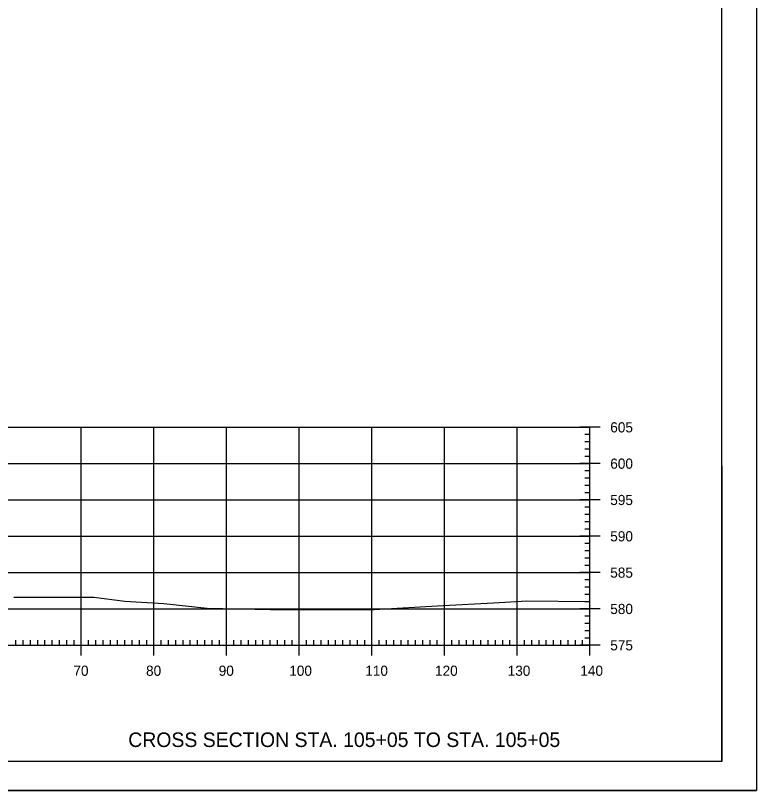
# Model space of a CAD drawing. Extents: x 961436 to 1372525, y 380079 to 2027791.
# Drawn here: x 1372422.8 to 1372524.7, y 380679.4 to 380786.1 of the extents above; entities that cross this region are included whole.
import ezdxf

# ---------------------------------------------------------------- set-up
doc = ezdxf.new("R2010")
doc.units = 0
for name, color, linetype in [('R_Axis', 7, 'Continuous'), ('R_Axis Annot', 7, 'Continuous'), ('R_Border', 7, 'Continuous'), ('R_Draft', 7, 'Continuous'), ('R_Exist Surface', 7, 'Continuous'), ('R_Grid', 7, 'Continuous'), ('R_No Plot', 7, 'Continuous')]:
    doc.layers.add(name, color=color, linetype=linetype)

msp = doc.modelspace()

# ---------------------------------------------------------------- linework, layer by layer
at = {"layer": 'R_Axis'}
for p, q in [((1372503.21, 380729.42), (1372500.41, 380729.42)), ((1372501.81, 380699.42), (1372501.81, 380729.42)), ((1372501.81, 380728.42), (1372501.11, 380728.42)), ((1372501.81, 380727.42), (1372501.11, 380727.42)), ((1372501.81, 380726.42), (1372501.11, 380726.42)), ((1372503.21, 380724.42), (1372500.41, 380724.42)), ((1372501.81, 380725.42), (1372501.11, 380725.42)), ((1372501.81, 380723.42), (1372501.11, 380723.42)), ((1372501.81, 380722.42), (1372501.11, 380722.42)), ((1372501.81, 380721.42), (1372501.11, 380721.42)), ((1372501.81, 380720.42), (1372501.11, 380720.42)), ((1372503.21, 380719.42), (1372500.41, 380719.42)), ((1372501.81, 380718.42), (1372501.11, 380718.42)), ((1372501.81, 380717.42), (1372501.11, 380717.42)), ((1372501.81, 380716.42), (1372501.11, 380716.42)), ((1372501.81, 380715.42), (1372501.11, 380715.42)), ((1372503.21, 380714.42), (1372500.41, 380714.42)), ((1372501.81, 380713.42), (1372501.11, 380713.42)), ((1372501.81, 380712.42), (1372501.11, 380712.42)), ((1372501.81, 380711.42), (1372501.11, 380711.42)), ((1372501.81, 380710.42), (1372501.11, 380710.42)), ((1372503.21, 380709.42), (1372500.41, 380709.42)), ((1372501.81, 380708.42), (1372501.11, 380708.42)), ((1372501.81, 380707.42), (1372501.11, 380707.42)), ((1372501.81, 380706.42), (1372501.11, 380706.42)), ((1372501.81, 380705.42), (1372501.11, 380705.42)), ((1372503.21, 380704.42), (1372500.41, 380704.42)), ((1372501.81, 380703.42), (1372501.11, 380703.42)), ((1372501.81, 380702.42), (1372501.11, 380702.42)), ((1372501.81, 380701.42), (1372501.11, 380701.42)), ((1372422.81, 380699.42), (1372422.81, 380700.12)), ((1372423.81, 380699.42), (1372423.81, 380700.12)), ((1372424.81, 380699.42), (1372424.81, 380700.12)), ((1372425.81, 380699.42), (1372425.81, 380700.12)), ((1372426.81, 380699.42), (1372426.81, 380700.12)), ((1372427.81, 380699.42), (1372427.81, 380700.12)), ((1372428.81, 380699.42), (1372428.81, 380700.12)), ((1372429.81, 380699.42), (1372429.81, 380700.12)), ((1372430.81, 380699.42), (1372430.81, 380700.12)), ((1372431.81, 380698.02), (1372431.81, 380700.82)), ((1372432.81, 380699.42), (1372432.81, 380700.12)), ((1372433.81, 380699.42), (1372433.81, 380700.12)), ((1372434.81, 380699.42), (1372434.81, 380700.12)), ((1372435.81, 380699.42), (1372435.81, 380700.12)), ((1372436.81, 380699.42), (1372436.81, 380700.12)), ((1372437.81, 380699.42), (1372437.81, 380700.12)), ((1372438.81, 380699.42), (1372438.81, 380700.12)), ((1372439.81, 380699.42), (1372439.81, 380700.12)), ((1372440.81, 380699.42), (1372440.81, 380700.12)), ((1372441.81, 380698.02), (1372441.81, 380700.82)), ((1372442.81, 380699.42), (1372442.81, 380700.12)), ((1372443.81, 380699.42), (1372443.81, 380700.12)), ((1372444.81, 380699.42), (1372444.81, 380700.12)), ((1372445.81, 380699.42), (1372445.81, 380700.12)), ((1372446.81, 380699.42), (1372446.81, 380700.12)), ((1372447.81, 380699.42), (1372447.81, 380700.12)), ((1372448.81, 380699.42), (1372448.81, 380700.12)), ((1372449.81, 380699.42), (1372449.81, 380700.12)), ((1372450.81, 380699.42), (1372450.81, 380700.12)), ((1372451.81, 380698.02), (1372451.81, 380700.82)), ((1372452.81, 380699.42), (1372452.81, 380700.12)), ((1372453.81, 380699.42), (1372453.81, 380700.12)), ((1372454.81, 380699.42), (1372454.81, 380700.12)), ((1372455.81, 380699.42), (1372455.81, 380700.12)), ((1372456.81, 380699.42), (1372456.81, 380700.12)), ((1372457.81, 380699.42), (1372457.81, 380700.12)), ((1372458.81, 380699.42), (1372458.81, 380700.12)), ((1372459.81, 380699.42), (1372459.81, 380700.12)), ((1372460.81, 380699.42), (1372460.81, 380700.12)), ((1372461.81, 380698.02), (1372461.81, 380700.82)), ((1372462.81, 380699.42), (1372462.81, 380700.12)), ((1372463.81, 380699.42), (1372463.81, 380700.12)), ((1372464.81, 380699.42), (1372464.81, 380700.12)), ((1372465.81, 380699.42), (1372465.81, 380700.12)), ((1372466.81, 380699.42), (1372466.81, 380700.12)), ((1372467.81, 380699.42), (1372467.81, 380700.12)), ((1372468.81, 380699.42), (1372468.81, 380700.12)), ((1372469.81, 380699.42), (1372469.81, 380700.12)), ((1372470.81, 380699.42), (1372470.81, 380700.12)), ((1372471.81, 380698.02), (1372471.81, 380700.82)), ((1372472.81, 380699.42), (1372472.81, 380700.12)), ((1372473.81, 380699.42), (1372473.81, 380700.12)), ((1372474.81, 380699.42), (1372474.81, 380700.12)), ((1372475.81, 380699.42), (1372475.81, 380700.12)), ((1372476.81, 380699.42), (1372476.81, 380700.12)), ((1372477.81, 380699.42), (1372477.81, 380700.12)), ((1372478.81, 380699.42), (1372478.81, 380700.12)), ((1372479.81, 380699.42), (1372479.81, 380700.12)), ((1372480.81, 380699.42), (1372480.81, 380700.12)), ((1372481.81, 380698.02), (1372481.81, 380700.82)), ((1372482.81, 380699.42), (1372482.81, 380700.12)), ((1372483.81, 380699.42), (1372483.81, 380700.12)), ((1372484.81, 380699.42), (1372484.81, 380700.12)), ((1372485.81, 380699.42), (1372485.81, 380700.12)), ((1372486.81, 380699.42), (1372486.81, 380700.12)), ((1372487.81, 380699.42), (1372487.81, 380700.12)), ((1372488.81, 380699.42), (1372488.81, 380700.12)), ((1372489.81, 380699.42), (1372489.81, 380700.12)), ((1372490.81, 380699.42), (1372490.81, 380700.12)), ((1372491.81, 380698.02), (1372491.81, 380700.82)), ((1372492.81, 380699.42), (1372492.81, 380700.12)), ((1372493.81, 380699.42), (1372493.81, 380700.12)), ((1372494.81, 380699.42), (1372494.81, 380700.12)), ((1372495.81, 380699.42), (1372495.81, 380700.12)), ((1372496.81, 380699.42), (1372496.81, 380700.12)), ((1372497.81, 380699.42), (1372497.81, 380700.12)), ((1372498.81, 380699.42), (1372498.81, 380700.12)), ((1372499.81, 380699.42), (1372499.81, 380700.12)), ((1372500.81, 380699.42), (1372500.81, 380700.12)), ((1372501.81, 380700.42), (1372501.11, 380700.42)), ((1372501.81, 380698.02), (1372501.81, 380700.82)), ((1372221.81, 380699.42), (1372501.81, 380699.42)), ((1372503.21, 380699.42), (1372500.41, 380699.42))]:
    msp.add_line(p, q, dxfattribs=at)
at = {"layer": 'R_Border'}
for q in [(1372519.99, 380888.88), (1372203.81, 380683.42)]:
    msp.add_line((1372519.99, 380683.42), q, dxfattribs=at)
at = {"layer": 'R_Exist Surface'}
msp.add_lwpolyline([(1372422.52, 380706.04), (1372433.52, 380706.04), (1372437.79, 380705.49), (1372443.16, 380705.19), (1372449.12, 380704.51), (1372457.87, 380704.36), (1372459.24, 380704.35), (1372469, 380704.34), (1372471.48, 380704.34), (1372472.11, 380704.34), (1372481.62, 380704.91), (1372488.52, 380705.27), (1372490.86, 380705.4), (1372493.13, 380705.52), (1372501.81, 380705.43)], dxfattribs=at)
at = {"layer": 'R_Grid'}
for p, q in [((1372221.81, 380729.42), (1372501.81, 380729.42)), ((1372431.81, 380699.42), (1372431.81, 380729.42)), ((1372441.81, 380699.42), (1372441.81, 380729.42)), ((1372451.81, 380699.42), (1372451.81, 380729.42)), ((1372461.81, 380699.42), (1372461.81, 380729.42)), ((1372471.81, 380699.42), (1372471.81, 380729.42)), ((1372481.81, 380699.42), (1372481.81, 380729.42)), ((1372491.81, 380699.42), (1372491.81, 380729.42)), ((1372501.81, 380699.42), (1372501.81, 380729.42)), ((1372221.81, 380724.42), (1372501.81, 380724.42)), ((1372221.81, 380719.42), (1372501.81, 380719.42)), ((1372221.81, 380714.42), (1372501.81, 380714.42)), ((1372221.81, 380709.42), (1372501.81, 380709.42)), ((1372221.81, 380704.42), (1372501.81, 380704.42)), ((1372221.81, 380699.42), (1372501.81, 380699.42))]:
    msp.add_line(p, q, dxfattribs=at)
at = {"layer": 'R_No Plot'}
msp.add_line((1372191.41, 380679.44), (1372524.74, 380679.44), dxfattribs=at)
for points in [[(1372191.4, 380892.77), (1372524.74, 380892.77), (1372524.74, 380679.43), (1372191.4, 380679.43)], [(1372437.73, 380888.88), (1372457.35, 380888.88), (1372457.35, 380879), (1372473.46, 380879), (1372496.66, 380879), (1372496.66, 380846.33), (1372519.87, 380846.33), (1372519.99, 380683.42), (1372203.81, 380683.42), (1372203.81, 380888.88)]]:
    msp.add_lwpolyline(points, close=True, dxfattribs=at)

# ---------------------------------------------------------------- texts
at = {"layer": 'R_Axis Annot'}
for s, p in [('605', (1372504.61, 380728.72)), ('600', (1372504.61, 380723.72)), ('595', (1372504.61, 380718.72)), ('590', (1372504.61, 380713.72)), ('585', (1372504.61, 380708.72)), ('580', (1372504.61, 380703.72)), ('575', (1372504.61, 380698.72)), ('70', (1372430.72, 380695.22)), ('80', (1372440.72, 380695.22)), ('90', (1372450.72, 380695.22)), ('100', (1372460.43, 380695.22)), ('110', (1372470.89, 380695.22)), ('120', (1372480.49, 380695.22)), ('130', (1372490.49, 380695.22)), ('140', (1372500.49, 380695.22))]:
    msp.add_text(s, height=1.4, dxfattribs=at).set_placement(p)
at = {"layer": 'R_Draft'}
msp.add_text('CROSS SECTION STA. 105+05 TO STA. 105+05', height=2, dxfattribs=at).set_placement((1372438.27, 380685.42))

doc.saveas('drawing.dxf')
